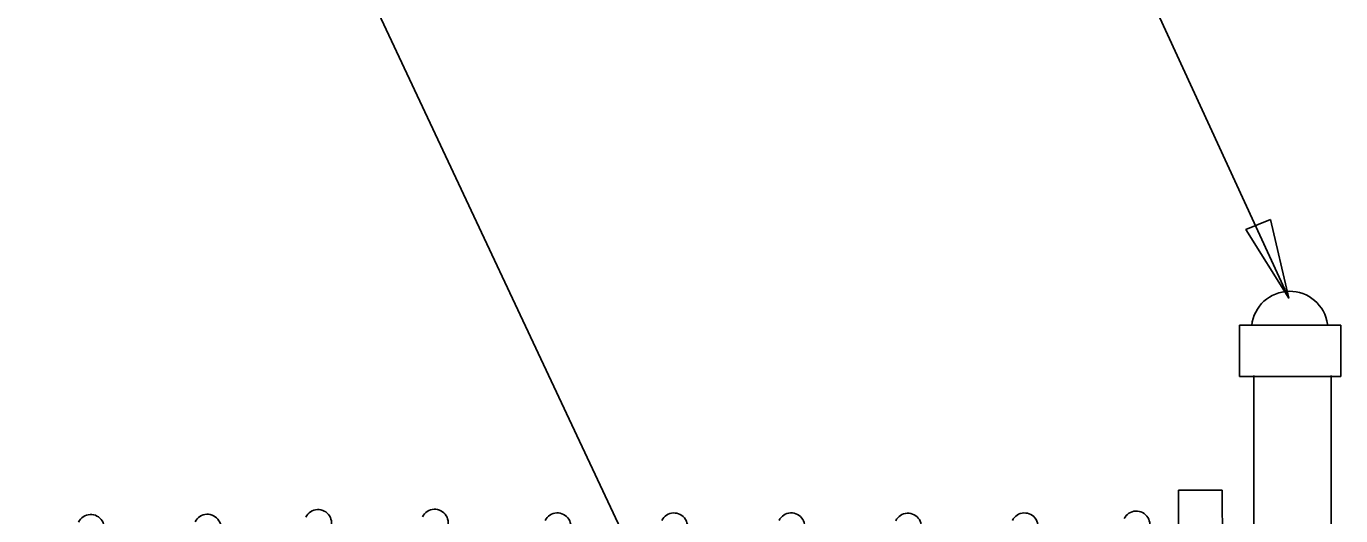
# Model space of a CAD drawing. Extents: x 0 to 2.85, y -0.1 to 1.83.
# Drawn here: x 1.407 to 1.4978, y 1.4023 to 1.4361 of the extents above; entities that cross this region are included whole.
import ezdxf

# ---------------------------------------------------------------- set-up
doc = ezdxf.new("R2010")
doc.units = 0
for name, color, linetype in [('CT_Dimensions', 7, 'Continuous'), ('sb_Chainlink Fence', 7, 'Continuous'), ('sb_Existing Structural Steel', 7, 'Continuous')]:
    doc.layers.add(name, color=color, linetype=linetype)

msp = doc.modelspace()

# ---------------------------------------------------------------- linework, layer by layer
at = {"layer": 'CT_Dimensions'}
for p, q in [((1.494063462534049, 1.417610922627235), (1.3769593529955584, 1.6717887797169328)), ((1.452464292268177, 1.3920663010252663), (1.3401676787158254, 1.630899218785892))]:
    msp.add_line(p, q, dxfattribs=at)
msp.add_lwpolyline([(1.49291583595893, 1.4227423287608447), (1.494181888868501, 1.4173156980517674), (1.4912242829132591, 1.4220383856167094)], close=True, dxfattribs=at)
at = {"layer": 'sb_Chainlink Fence'}
for centre in [(1.4114766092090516, 1.4014465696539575), (1.419530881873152, 1.4014631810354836), (1.4271697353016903, 1.4017912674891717), (1.43522400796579, 1.4018078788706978), (1.443690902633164, 1.4015578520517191), (1.4517437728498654, 1.4015521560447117), (1.4598364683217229, 1.401554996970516), (1.4678899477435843, 1.4015345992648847), (1.4759442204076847, 1.4015512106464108), (1.4836611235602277, 1.4016815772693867)]:
    msp.add_arc(centre, 0.0009354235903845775, 330.7731305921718, 153.67978342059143, dxfattribs=at)
at = {"layer": 'sb_Existing Structural Steel'}
for p, q in [((1.4977715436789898, 1.4154563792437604), (1.49078423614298, 1.4154563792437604)), ((1.49078423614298, 1.4154563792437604), (1.49078423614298, 1.4119124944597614)), ((1.4977715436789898, 1.4154563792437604), (1.4977715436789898, 1.4119124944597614)), ((1.4977715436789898, 1.4119124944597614), (1.49078423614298, 1.4119124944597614)), ((1.4917799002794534, 1.2840836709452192), (1.4917799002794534, 1.4119727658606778)), ((1.4971228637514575, 1.284065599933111), (1.4971228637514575, 1.4119727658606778)), ((1.4895939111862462, 1.4040688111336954), (1.4865777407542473, 1.4040688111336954)), ((1.4867533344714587, 1.2890967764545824), (1.4865777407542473, 1.4040688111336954)), ((1.4897695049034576, 1.2890967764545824), (1.4895939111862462, 1.4040688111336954))]:
    msp.add_line(p, q, dxfattribs=at)
msp.add_arc((1.4942500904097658, 1.4151419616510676), 0.0026416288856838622, 8.091911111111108, 173.6571972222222, dxfattribs=at)

doc.saveas('drawing.dxf')
